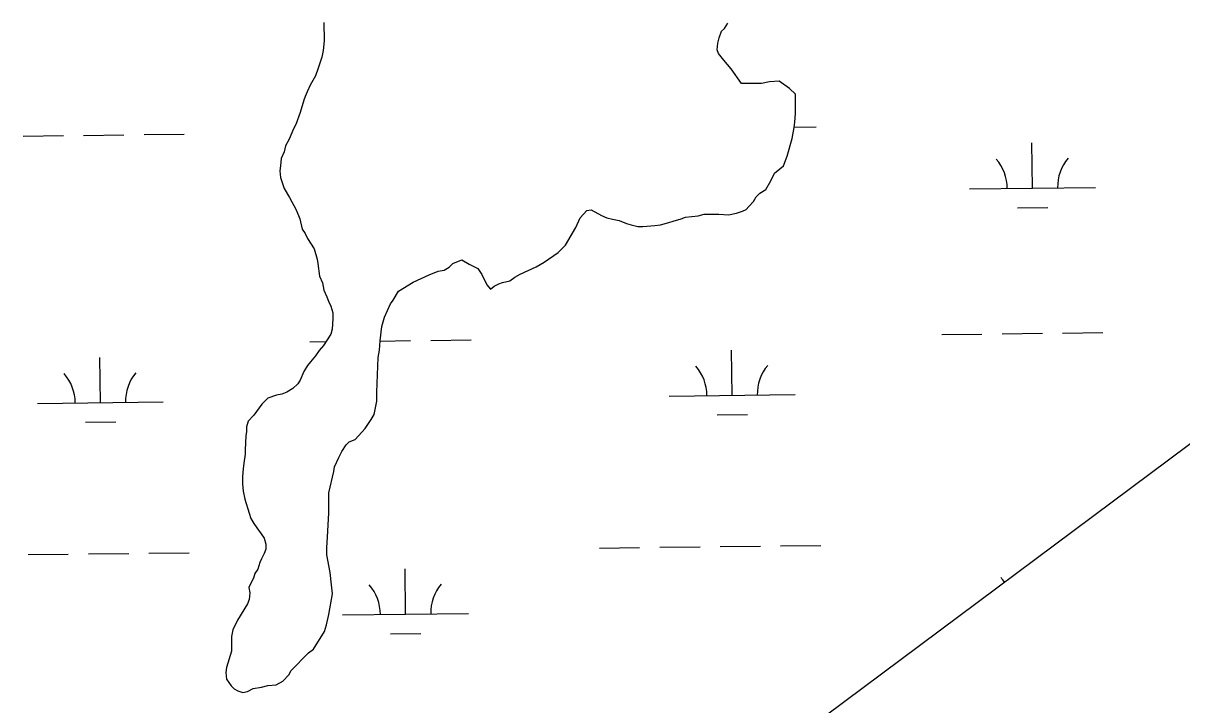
# Model space of a CAD drawing. Extents: x 3683613 to 3738215, y 469626 to 495384.
# Drawn here: x 3718141 to 3719061, y 476010 to 476552 of the extents above; entities that cross this region are included whole.
import ezdxf

# ---------------------------------------------------------------- set-up
doc = ezdxf.new("R2010")
doc.units = 0
doc.layers.add('V-TOPO-SHOR', color=7, linetype='Continuous')
doc.layers.add('V-WETL-SWMP', color=7, linetype='Continuous')

msp = doc.modelspace()

# ---------------------------------------------------------------- linework, layer by layer
at = {"layer": 'V-TOPO-SHOR'}
for p, q in [((3718379.5, 476552.35), (3718379.59, 476537.7)), ((3718693.56, 476540.09), (3718695.29, 476545.38)), ((3718695.29, 476545.38), (3718697.62, 476547.73)), ((3718697.62, 476547.73), (3718700.52, 476551.85)), ((3718379.59, 476537.7), (3718379.04, 476530.08)), ((3718691.86, 476530.71), (3718692.41, 476535.99)), ((3718692.41, 476535.99), (3718693.56, 476540.09)), ((3718377.9, 476524.81), (3718375.02, 476516)), ((3718379.04, 476530.08), (3718377.9, 476524.81)), ((3718693.05, 476527.79), (3718691.86, 476530.71)), ((3718697.18, 476522.54), (3718693.05, 476527.79)), ((3718375.02, 476516), (3718372.71, 476510.13)), ((3718703.08, 476515.55), (3718697.18, 476522.54)), ((3718711.35, 476503.88), (3718703.08, 476515.55)), ((3718372.71, 476510.13), (3718368.66, 476502.49)), ((3718366.34, 476497.21), (3718364.61, 476493.68)), ((3718368.66, 476502.49), (3718366.34, 476497.21)), ((3718727.16, 476503.97), (3718711.35, 476503.88)), ((3718733.6, 476505.18), (3718727.16, 476503.97)), ((3718741.21, 476505.81), (3718733.6, 476505.18)), ((3718749.45, 476500), (3718741.21, 476505.81)), ((3718754.16, 476495.34), (3718749.45, 476500)), ((3718363.45, 476490.75), (3718360.58, 476480.77)), ((3718364.61, 476493.68), (3718363.45, 476490.75)), ((3718754.25, 476480.11), (3718754.16, 476495.34)), ((3718360.58, 476480.77), (3718357.12, 476471.38)), ((3718753.7, 476473.07), (3718754.25, 476480.11)), ((3718357.12, 476471.38), (3718355.38, 476467.85)), ((3718753.14, 476468.97), (3718753.7, 476473.07)), ((3718355.38, 476467.85), (3718351.92, 476459.63)), ((3718747.41, 476446.09), (3718751.43, 476460.17)), ((3718751.43, 476460.17), (3718753.14, 476468.97)), ((3718349.02, 476454.34), (3718347.87, 476449.65)), ((3718351.92, 476459.63), (3718349.02, 476454.34)), ((3718345.56, 476444.36), (3718345.01, 476438.5)), ((3718347.87, 476449.65), (3718345.56, 476444.36)), ((3718744.53, 476438.46), (3718747.41, 476446.09)), ((3718345.01, 476438.5), (3718344.45, 476434.4)), ((3718344.45, 476434.4), (3718345.06, 476429.13)), ((3718734.64, 476426.69), (3718737.53, 476432.56)), ((3718737.53, 476432.56), (3718741.61, 476436.1)), ((3718741.61, 476436.1), (3718744.53, 476438.46)), ((3718345.06, 476429.13), (3718348.04, 476420.36)), ((3718730.58, 476419.63), (3718734.64, 476426.69)), ((3718348.04, 476420.36), (3718352.18, 476413.35)), ((3718722.99, 476413.73), (3718725.91, 476416.68)), ((3718725.91, 476416.68), (3718730.58, 476419.63)), ((3718352.18, 476413.35), (3718357.51, 476403.43)), ((3718714.85, 476403.72), (3718717.18, 476406.08)), ((3718717.18, 476406.08), (3718720.67, 476410.2)), ((3718720.67, 476410.2), (3718722.99, 476413.73)), ((3718357.51, 476403.43), (3718360.48, 476396.41)), ((3718360.48, 476396.41), (3718362.29, 476388.22)), ((3718579.61, 476389.47), (3718583.08, 476397.11)), ((3718583.08, 476397.11), (3718588.32, 476403)), ((3718588.32, 476403), (3718591.83, 476403.6)), ((3718591.83, 476403.6), (3718600.06, 476398.96)), ((3718600.06, 476398.96), (3718604.17, 476397.23)), ((3718604.17, 476397.23), (3718608.86, 476396.09)), ((3718608.86, 476396.09), (3718614.14, 476394.94)), ((3718656.91, 476394.6), (3718663.34, 476396.4)), ((3718663.34, 476396.4), (3718666.85, 476397.59)), ((3718666.85, 476397.59), (3718676.8, 476398.82)), ((3718676.8, 476398.82), (3718681.48, 476400.02)), ((3718681.48, 476400.02), (3718693.2, 476400.09)), ((3718693.2, 476400.09), (3718700.82, 476399.54)), ((3718700.82, 476399.54), (3718707.25, 476400.75)), ((3718707.25, 476400.75), (3718711.93, 476402.54)), ((3718711.93, 476402.54), (3718714.85, 476403.72)), ((3718362.29, 476388.22), (3718364.65, 476384.72)), ((3718571.49, 476375.37), (3718579.61, 476389.47)), ((3718614.14, 476394.94), (3718620.01, 476392.63)), ((3718620.01, 476392.63), (3718623.54, 476391.48)), ((3718623.54, 476391.48), (3718628.81, 476390.34)), ((3718628.81, 476390.34), (3718632.91, 476390.37)), ((3718632.91, 476390.37), (3718642.28, 476391.01)), ((3718642.28, 476391.01), (3718646.97, 476391.62)), ((3718646.97, 476391.62), (3718653.4, 476393.41)), ((3718653.4, 476393.41), (3718656.91, 476394.6)), ((3718364.65, 476384.72), (3718366.43, 476380.63)), ((3718366.43, 476380.63), (3718371.75, 476372.46)), ((3718371.75, 476372.46), (3718374.14, 476364.27)), ((3718554.58, 476361.8), (3718565.67, 476369.48)), ((3718565.67, 476369.48), (3718571.49, 476375.37)), ((3718374.14, 476364.27), (3718374.75, 476360.76)), ((3718374.75, 476360.76), (3718375.97, 476350.81)), ((3718479.04, 476357.85), (3718481.95, 476360.79)), ((3718481.95, 476360.79), (3718488.96, 476363.76)), ((3718488.96, 476363.76), (3718494.84, 476360.28)), ((3718494.84, 476360.28), (3718501.89, 476356.81)), ((3718548.16, 476358.24), (3718554.58, 476361.8)), ((3719268.57, 476367.55), (3718688.9, 475934.9)), ((3718375.97, 476350.81), (3718378.35, 476345.55)), ((3718450.4, 476345.97), (3718463.25, 476351.9)), ((3718463.25, 476351.9), (3718470.27, 476354.87)), ((3718470.27, 476354.87), (3718474.95, 476355.48)), ((3718474.95, 476355.48), (3718479.04, 476357.85)), ((3718501.89, 476356.81), (3718504.84, 476352.14)), ((3718504.84, 476352.14), (3718508.99, 476343.96)), ((3718527.13, 476346.99), (3718531.22, 476349.95)), ((3718531.22, 476349.95), (3718535.3, 476352.31)), ((3718535.3, 476352.31), (3718548.16, 476358.24)), ((3718378.35, 476345.55), (3718379.55, 476339.7)), ((3718438.72, 476338.87), (3718450.4, 476345.97)), ((3718508.99, 476343.96), (3718511.94, 476340.46)), ((3718511.94, 476340.46), (3718514.86, 476342.82)), ((3718514.86, 476342.82), (3718518.36, 476344.6)), ((3718518.36, 476344.6), (3718521.28, 476345.79)), ((3718521.28, 476345.79), (3718527.13, 476346.99)), ((3718379.55, 476339.7), (3718381.93, 476334.44)), ((3718381.93, 476334.44), (3718383.12, 476330.93)), ((3718432.34, 476328.87), (3718434.66, 476331.82)), ((3718434.66, 476331.82), (3718438.72, 476338.87)), ((3718383.12, 476330.93), (3718384.9, 476326.84)), ((3718384.9, 476326.84), (3718386.69, 476321.58)), ((3718427.71, 476318.3), (3718432.34, 476328.87)), ((3718386.71, 476316.9), (3718386.18, 476308.69)), ((3718386.69, 476321.58), (3718386.71, 476316.9)), ((3718425.41, 476310.67), (3718427.71, 476318.3)), ((3718385.03, 476304.58), (3718379.22, 476295.76)), ((3718386.18, 476308.69), (3718385.03, 476304.58)), ((3718424.31, 476299.54), (3718425.41, 476310.67)), ((3718379.22, 476295.76), (3718375.73, 476291.64)), ((3718423.76, 476291.92), (3718424.31, 476299.54)), ((3718372.82, 476287.53), (3718368.75, 476282.82)), ((3718375.73, 476291.64), (3718372.82, 476287.53)), ((3718421.61, 476258.52), (3718422.63, 476286.05)), ((3718422.63, 476286.05), (3718423.76, 476291.92)), ((3718366.42, 476279.87), (3718363.52, 476275.17)), ((3718368.75, 476282.82), (3718366.42, 476279.87)), ((3718360.63, 476268.12), (3718358.89, 476265.18)), ((3718363.52, 476275.17), (3718360.63, 476268.12)), ((3718350.14, 476258.69), (3718346.05, 476256.91)), ((3718354.81, 476261.65), (3718350.14, 476258.69)), ((3718358.89, 476265.18), (3718354.81, 476261.65)), ((3718421.65, 476251.49), (3718421.61, 476258.52)), ((3718330.28, 476249.2), (3718323.89, 476240.38)), ((3718334.94, 476253.92), (3718330.28, 476249.2)), ((3718341.96, 476256.3), (3718334.94, 476253.92)), ((3718346.05, 476256.91), (3718341.96, 476256.3)), ((3718419.37, 476240.93), (3718421.65, 476251.49)), ((3718323.89, 476240.38), (3718319.23, 476235.67)), ((3718417.05, 476236.81), (3718419.37, 476240.93)), ((3718319.23, 476235.67), (3718318.08, 476230.97)), ((3718318.08, 476230.97), (3718318.1, 476227.46)), ((3718412.4, 476229.76), (3718417.05, 476236.81)), ((3718317.54, 476223.94), (3718317.02, 476212.81)), ((3718318.1, 476227.46), (3718317.54, 476223.94)), ((3718399.58, 476219.14), (3718404.25, 476220.92)), ((3718404.25, 476220.92), (3718412.4, 476229.76)), ((3718317.02, 476212.81), (3718317.04, 476209.29)), ((3718391.45, 476206.79), (3718393.76, 476211.49)), ((3718393.76, 476211.49), (3718397.25, 476216.78)), ((3718397.25, 476216.78), (3718399.58, 476219.14)), ((3718315.91, 476202.26), (3718315.35, 476197.57)), ((3718317.04, 476209.29), (3718315.91, 476202.26)), ((3718387.98, 476199.16), (3718391.45, 476206.79)), ((3718315.35, 476197.57), (3718314.79, 476191.71)), ((3718383.41, 476178.63), (3718387.41, 476195.64)), ((3718387.41, 476195.64), (3718387.98, 476199.16)), ((3718314.79, 476191.71), (3718314.83, 476185.85)), ((3718314.83, 476185.85), (3718315.45, 476179.99)), ((3718315.45, 476179.99), (3718316.66, 476173.56)), ((3718383.5, 476162.81), (3718383.41, 476178.63)), ((3718316.66, 476173.56), (3718320.23, 476162.45)), ((3718320.23, 476162.45), (3718321.43, 476158.35)), ((3718321.43, 476158.35), (3718323.8, 476154.27)), ((3718382.44, 476143.47), (3718383.5, 476162.81)), ((3718323.8, 476154.27), (3718326.16, 476150.76)), ((3718326.16, 476150.76), (3718329.7, 476146.1)), ((3718329.7, 476146.1), (3718332.07, 476142.6)), ((3718332.07, 476142.6), (3718333.26, 476137.92)), ((3718333.26, 476137.92), (3718333.29, 476133.82)), ((3718381.9, 476135.27), (3718382.44, 476143.47)), ((3718332.14, 476130.3), (3718329.82, 476126.18)), ((3718333.29, 476133.82), (3718332.14, 476130.3)), ((3718381.93, 476129.41), (3718381.9, 476135.27)), ((3718384.36, 476115.36), (3718381.93, 476129.41)), ((3718328.66, 476123.25), (3718326.93, 476117.96)), ((3718329.82, 476126.18), (3718328.66, 476123.25)), ((3718323.46, 476110.91), (3718321.72, 476107.39)), ((3718324.61, 476114.44), (3718323.46, 476110.91)), ((3718326.93, 476117.96), (3718324.61, 476114.44)), ((3718385.59, 476105.41), (3718384.36, 476115.36)), ((3718321.72, 476107.39), (3718319.99, 476103.28)), ((3718319.99, 476103.28), (3718320.6, 476099.18)), ((3718386.21, 476098.39), (3718385.59, 476105.41)), ((3718320.04, 476093.91), (3718318.89, 476090.38)), ((3718320.6, 476099.18), (3718320.04, 476093.91)), ((3718383.38, 476081.97), (3718386.21, 476098.39)), ((3718318.89, 476090.38), (3718310.77, 476077.45)), ((3718310.77, 476077.45), (3718307.29, 476069.81)), ((3718379.94, 476068.48), (3718381.67, 476073.76)), ((3718381.67, 476073.76), (3718383.38, 476081.97)), ((3718307.29, 476069.81), (3718306.15, 476064.54)), ((3718306.15, 476064.54), (3718306.22, 476052.82)), ((3718371.24, 476054.37), (3718379.94, 476068.48)), ((3718306.22, 476052.82), (3718302.19, 476039.91)), ((3718353.17, 476037.27), (3718367.15, 476051.41)), ((3718367.15, 476051.41), (3718371.24, 476054.37)), ((3718302.19, 476039.91), (3718301.63, 476035.81)), ((3718352.02, 476034.34), (3718353.17, 476037.27)), ((3718301.63, 476035.81), (3718302.25, 476030.54)), ((3718302.25, 476030.54), (3718305.79, 476025.28)), ((3718341.52, 476026.08), (3718346.78, 476029.04)), ((3718346.78, 476029.04), (3718352.02, 476034.34)), ((3718305.79, 476025.28), (3718308.15, 476022.96)), ((3718308.15, 476022.96), (3718311.09, 476021.21)), ((3718311.09, 476021.21), (3718315.2, 476020.07)), ((3718315.2, 476020.07), (3718318.71, 476020.67)), ((3718318.71, 476020.67), (3718323.38, 476023.04)), ((3718323.38, 476023.04), (3718329.82, 476024.25)), ((3718329.82, 476024.25), (3718335.08, 476025.45)), ((3718335.08, 476025.45), (3718341.52, 476026.08))]:
    msp.add_line(p, q, dxfattribs=at)
at = {"layer": 'V-WETL-SWMP'}
for p, q in [((3718379.5, 476552.35), (3718379.59, 476537.7)), ((3718693.56, 476540.09), (3718695.29, 476545.38)), ((3718695.29, 476545.38), (3718697.62, 476547.73)), ((3718697.62, 476547.73), (3718700.52, 476551.85)), ((3718379.59, 476537.7), (3718379.04, 476530.08)), ((3718691.86, 476530.71), (3718692.41, 476535.99)), ((3718692.41, 476535.99), (3718693.56, 476540.09)), ((3718377.9, 476524.81), (3718375.02, 476516)), ((3718379.04, 476530.08), (3718377.9, 476524.81)), ((3718693.05, 476527.79), (3718691.86, 476530.71)), ((3718697.18, 476522.54), (3718693.05, 476527.79)), ((3718375.02, 476516), (3718372.71, 476510.13)), ((3718703.08, 476515.55), (3718697.18, 476522.54)), ((3718711.35, 476503.88), (3718703.08, 476515.55)), ((3718372.71, 476510.13), (3718368.66, 476502.49)), ((3718366.34, 476497.21), (3718364.61, 476493.68)), ((3718368.66, 476502.49), (3718366.34, 476497.21)), ((3718727.16, 476503.97), (3718711.35, 476503.88)), ((3718733.6, 476505.18), (3718727.16, 476503.97)), ((3718741.21, 476505.81), (3718733.6, 476505.18)), ((3718749.45, 476500), (3718741.21, 476505.81)), ((3718754.16, 476495.34), (3718749.45, 476500)), ((3718363.45, 476490.75), (3718360.58, 476480.77)), ((3718364.61, 476493.68), (3718363.45, 476490.75)), ((3718754.25, 476480.11), (3718754.16, 476495.34)), ((3718360.58, 476480.77), (3718357.12, 476471.38)), ((3718753.7, 476473.07), (3718754.25, 476480.11)), ((3718357.12, 476471.38), (3718355.38, 476467.85)), ((3718753.14, 476468.97), (3718753.7, 476473.07)), ((3718753.18, 476469.28), (3718770.47, 476469.48)), ((3718140.6, 476462.15), (3718172.6, 476462.53)), ((3718188.6, 476462.71), (3718220.6, 476463.09)), ((3718236.6, 476463.27), (3718268.6, 476463.64)), ((3718355.38, 476467.85), (3718351.92, 476459.63)), ((3718747.41, 476446.09), (3718751.43, 476460.17)), ((3718751.43, 476460.17), (3718753.14, 476468.97)), ((3718349.02, 476454.34), (3718347.87, 476449.65)), ((3718351.92, 476459.63), (3718349.02, 476454.34)), ((3718942.36, 476420.74), (3718941.95, 476456.74)), ((3718345.56, 476444.36), (3718345.01, 476438.5)), ((3718347.87, 476449.65), (3718345.56, 476444.36)), ((3718744.53, 476438.46), (3718747.41, 476446.09)), ((3718345.01, 476438.5), (3718344.45, 476434.4)), ((3718344.45, 476434.4), (3718345.06, 476429.13)), ((3718734.64, 476426.69), (3718737.53, 476432.56)), ((3718737.53, 476432.56), (3718741.61, 476436.1)), ((3718741.61, 476436.1), (3718744.53, 476438.46)), ((3718345.06, 476429.13), (3718348.04, 476420.36)), ((3718730.58, 476419.63), (3718734.64, 476426.69)), ((3718348.04, 476420.36), (3718352.18, 476413.35)), ((3718722.99, 476413.73), (3718725.91, 476416.68)), ((3718725.91, 476416.68), (3718730.58, 476419.63)), ((3718892.37, 476420.16), (3718992.36, 476421.32)), ((3718352.18, 476413.35), (3718357.51, 476403.43)), ((3718714.85, 476403.72), (3718717.18, 476406.08)), ((3718717.18, 476406.08), (3718720.67, 476410.2)), ((3718720.67, 476410.2), (3718722.99, 476413.73)), ((3718930.54, 476405.17), (3718954.54, 476405.45)), ((3718357.51, 476403.43), (3718360.48, 476396.41)), ((3718360.48, 476396.41), (3718362.29, 476388.22)), ((3718579.61, 476389.47), (3718583.08, 476397.11)), ((3718583.08, 476397.11), (3718588.32, 476403)), ((3718588.32, 476403), (3718591.83, 476403.6)), ((3718591.83, 476403.6), (3718600.06, 476398.96)), ((3718600.06, 476398.96), (3718604.17, 476397.23)), ((3718604.17, 476397.23), (3718608.86, 476396.09)), ((3718608.86, 476396.09), (3718614.14, 476394.94)), ((3718656.91, 476394.6), (3718663.34, 476396.4)), ((3718663.34, 476396.4), (3718666.85, 476397.59)), ((3718666.85, 476397.59), (3718676.8, 476398.82)), ((3718676.8, 476398.82), (3718681.48, 476400.02)), ((3718681.48, 476400.02), (3718693.2, 476400.09)), ((3718693.2, 476400.09), (3718700.82, 476399.54)), ((3718700.82, 476399.54), (3718707.25, 476400.75)), ((3718707.25, 476400.75), (3718711.93, 476402.54)), ((3718711.93, 476402.54), (3718714.85, 476403.72)), ((3718362.29, 476388.22), (3718364.65, 476384.72)), ((3718571.49, 476375.37), (3718579.61, 476389.47)), ((3718614.14, 476394.94), (3718620.01, 476392.63)), ((3718620.01, 476392.63), (3718623.54, 476391.48)), ((3718623.54, 476391.48), (3718628.81, 476390.34)), ((3718628.81, 476390.34), (3718632.91, 476390.37)), ((3718632.91, 476390.37), (3718642.28, 476391.01)), ((3718642.28, 476391.01), (3718646.97, 476391.62)), ((3718646.97, 476391.62), (3718653.4, 476393.41)), ((3718653.4, 476393.41), (3718656.91, 476394.6)), ((3718364.65, 476384.72), (3718366.43, 476380.63)), ((3718366.43, 476380.63), (3718371.75, 476372.46)), ((3718371.75, 476372.46), (3718374.14, 476364.27)), ((3718554.58, 476361.8), (3718565.67, 476369.48)), ((3718565.67, 476369.48), (3718571.49, 476375.37)), ((3718374.14, 476364.27), (3718374.75, 476360.76)), ((3718374.75, 476360.76), (3718375.97, 476350.81)), ((3718479.04, 476357.85), (3718481.95, 476360.79)), ((3718481.95, 476360.79), (3718488.96, 476363.76)), ((3718488.96, 476363.76), (3718494.84, 476360.28)), ((3718494.84, 476360.28), (3718501.89, 476356.81)), ((3718548.16, 476358.24), (3718554.58, 476361.8)), ((3719268.57, 476367.55), (3718688.9, 475934.9)), ((3718375.97, 476350.81), (3718378.35, 476345.55)), ((3718450.4, 476345.97), (3718463.25, 476351.9)), ((3718463.25, 476351.9), (3718470.27, 476354.87)), ((3718470.27, 476354.87), (3718474.95, 476355.48)), ((3718474.95, 476355.48), (3718479.04, 476357.85)), ((3718501.89, 476356.81), (3718504.84, 476352.14)), ((3718504.84, 476352.14), (3718508.99, 476343.96)), ((3718527.13, 476346.99), (3718531.22, 476349.95)), ((3718531.22, 476349.95), (3718535.3, 476352.31)), ((3718535.3, 476352.31), (3718548.16, 476358.24)), ((3718378.35, 476345.55), (3718379.55, 476339.7)), ((3718438.72, 476338.87), (3718450.4, 476345.97)), ((3718508.99, 476343.96), (3718511.94, 476340.46)), ((3718511.94, 476340.46), (3718514.86, 476342.82)), ((3718514.86, 476342.82), (3718518.36, 476344.6)), ((3718518.36, 476344.6), (3718521.28, 476345.79)), ((3718521.28, 476345.79), (3718527.13, 476346.99)), ((3718379.55, 476339.7), (3718381.93, 476334.44)), ((3718381.93, 476334.44), (3718383.12, 476330.93)), ((3718432.34, 476328.87), (3718434.66, 476331.82)), ((3718434.66, 476331.82), (3718438.72, 476338.87)), ((3718383.12, 476330.93), (3718384.9, 476326.84)), ((3718384.9, 476326.84), (3718386.69, 476321.58)), ((3718427.71, 476318.3), (3718432.34, 476328.87)), ((3718386.71, 476316.9), (3718386.18, 476308.69)), ((3718386.69, 476321.58), (3718386.71, 476316.9)), ((3718425.41, 476310.67), (3718427.71, 476318.3)), ((3718385.03, 476304.58), (3718379.22, 476295.76)), ((3718386.18, 476308.69), (3718385.03, 476304.58)), ((3718424.31, 476299.54), (3718425.41, 476310.67)), ((3718870.3, 476304.46), (3718902.3, 476304.83)), ((3718918.3, 476305.02), (3718950.3, 476305.39)), ((3718966.3, 476305.58), (3718998.3, 476305.95)), ((3718368.43, 476298.62), (3718381.2, 476298.77)), ((3718379.22, 476295.76), (3718375.73, 476291.64)), ((3718423.76, 476291.92), (3718424.31, 476299.54)), ((3718424.29, 476299.27), (3718448.42, 476299.55)), ((3718464.42, 476299.74), (3718496.42, 476300.11)), ((3718201.92, 476250.25), (3718201.5, 476286.25)), ((3718372.82, 476287.53), (3718368.75, 476282.82)), ((3718375.73, 476291.64), (3718372.82, 476287.53)), ((3718421.61, 476258.52), (3718422.63, 476286.05)), ((3718422.63, 476286.05), (3718423.76, 476291.92)), ((3718703.79, 476256.09), (3718703.37, 476292.09)), ((3718366.42, 476279.87), (3718363.52, 476275.17)), ((3718368.75, 476282.82), (3718366.42, 476279.87)), ((3718360.63, 476268.12), (3718358.89, 476265.18)), ((3718363.52, 476275.17), (3718360.63, 476268.12)), ((3718350.14, 476258.69), (3718346.05, 476256.91)), ((3718354.81, 476261.65), (3718350.14, 476258.69)), ((3718358.89, 476265.18), (3718354.81, 476261.65)), ((3718421.65, 476251.49), (3718421.61, 476258.52)), ((3718151.92, 476249.67), (3718251.91, 476250.83)), ((3718330.28, 476249.2), (3718323.89, 476240.38)), ((3718334.94, 476253.92), (3718330.28, 476249.2)), ((3718341.96, 476256.3), (3718334.94, 476253.92)), ((3718346.05, 476256.91), (3718341.96, 476256.3)), ((3718419.37, 476240.93), (3718421.65, 476251.49)), ((3718653.79, 476255.51), (3718753.79, 476256.67)), ((3718323.89, 476240.38), (3718319.23, 476235.67)), ((3718417.05, 476236.81), (3718419.37, 476240.93)), ((3718691.97, 476240.52), (3718715.97, 476240.8)), ((3718190.1, 476234.68), (3718214.1, 476234.96)), ((3718319.23, 476235.67), (3718318.08, 476230.97)), ((3718318.08, 476230.97), (3718318.1, 476227.46)), ((3718412.4, 476229.76), (3718417.05, 476236.81)), ((3718317.54, 476223.94), (3718317.02, 476212.81)), ((3718318.1, 476227.46), (3718317.54, 476223.94)), ((3718399.58, 476219.14), (3718404.25, 476220.92)), ((3718404.25, 476220.92), (3718412.4, 476229.76)), ((3718317.02, 476212.81), (3718317.04, 476209.29)), ((3718391.45, 476206.79), (3718393.76, 476211.49)), ((3718393.76, 476211.49), (3718397.25, 476216.78)), ((3718397.25, 476216.78), (3718399.58, 476219.14)), ((3718315.91, 476202.26), (3718315.35, 476197.57)), ((3718317.04, 476209.29), (3718315.91, 476202.26)), ((3718387.98, 476199.16), (3718391.45, 476206.79)), ((3718315.35, 476197.57), (3718314.79, 476191.71)), ((3718383.41, 476178.63), (3718387.41, 476195.64)), ((3718387.41, 476195.64), (3718387.98, 476199.16)), ((3718314.79, 476191.71), (3718314.83, 476185.85)), ((3718314.83, 476185.85), (3718315.45, 476179.99)), ((3718315.45, 476179.99), (3718316.66, 476173.56)), ((3718383.5, 476162.81), (3718383.41, 476178.63)), ((3718316.66, 476173.56), (3718320.23, 476162.45)), ((3718320.23, 476162.45), (3718321.43, 476158.35)), ((3718321.43, 476158.35), (3718323.8, 476154.27)), ((3718382.44, 476143.47), (3718383.5, 476162.81)), ((3718323.8, 476154.27), (3718326.16, 476150.76)), ((3718326.16, 476150.76), (3718329.7, 476146.1)), ((3718329.7, 476146.1), (3718332.07, 476142.6)), ((3718332.07, 476142.6), (3718333.26, 476137.92)), ((3718333.26, 476137.92), (3718333.29, 476133.82)), ((3718381.9, 476135.27), (3718382.44, 476143.47)), ((3718144.47, 476129.5), (3718176.47, 476129.87)), ((3718192.47, 476130.06), (3718224.47, 476130.43)), ((3718240.47, 476130.62), (3718272.47, 476130.99)), ((3718332.14, 476130.3), (3718329.82, 476126.18)), ((3718333.29, 476133.82), (3718332.14, 476130.3)), ((3718381.93, 476129.41), (3718381.9, 476135.27)), ((3718384.36, 476115.36), (3718381.93, 476129.41)), ((3718598.35, 476134.78), (3718630.35, 476135.16)), ((3718646.35, 476135.34), (3718678.35, 476135.71)), ((3718694.35, 476135.9), (3718726.34, 476136.27)), ((3718742.34, 476136.46), (3718774.34, 476136.83)), ((3718328.66, 476123.25), (3718326.93, 476117.96)), ((3718329.82, 476126.18), (3718328.66, 476123.25)), ((3718323.46, 476110.91), (3718321.72, 476107.39)), ((3718324.61, 476114.44), (3718323.46, 476110.91)), ((3718326.93, 476117.96), (3718324.61, 476114.44)), ((3718385.59, 476105.41), (3718384.36, 476115.36)), ((3718444.36, 476082.25), (3718443.94, 476118.24)), ((3718321.72, 476107.39), (3718319.99, 476103.28)), ((3718319.99, 476103.28), (3718320.6, 476099.18)), ((3718386.21, 476098.39), (3718385.59, 476105.41)), ((3718320.04, 476093.91), (3718318.89, 476090.38)), ((3718320.6, 476099.18), (3718320.04, 476093.91)), ((3718383.38, 476081.97), (3718386.21, 476098.39)), ((3718318.89, 476090.38), (3718310.77, 476077.45)), ((3718394.36, 476081.66), (3718494.36, 476082.83)), ((3718310.77, 476077.45), (3718307.29, 476069.81)), ((3718379.94, 476068.48), (3718381.67, 476073.76)), ((3718381.67, 476073.76), (3718383.38, 476081.97)), ((3718307.29, 476069.81), (3718306.15, 476064.54)), ((3718306.15, 476064.54), (3718306.22, 476052.82)), ((3718371.24, 476054.37), (3718379.94, 476068.48)), ((3718432.54, 476066.68), (3718456.54, 476066.96)), ((3718306.22, 476052.82), (3718302.19, 476039.91)), ((3718353.17, 476037.27), (3718367.15, 476051.41)), ((3718367.15, 476051.41), (3718371.24, 476054.37)), ((3718302.19, 476039.91), (3718301.63, 476035.81)), ((3718352.02, 476034.34), (3718353.17, 476037.27)), ((3718301.63, 476035.81), (3718302.25, 476030.54)), ((3718302.25, 476030.54), (3718305.79, 476025.28)), ((3718341.52, 476026.08), (3718346.78, 476029.04)), ((3718346.78, 476029.04), (3718352.02, 476034.34)), ((3718305.79, 476025.28), (3718308.15, 476022.96)), ((3718308.15, 476022.96), (3718311.09, 476021.21)), ((3718311.09, 476021.21), (3718315.2, 476020.07)), ((3718315.2, 476020.07), (3718318.71, 476020.67)), ((3718318.71, 476020.67), (3718323.38, 476023.04)), ((3718323.38, 476023.04), (3718329.82, 476024.25)), ((3718329.82, 476024.25), (3718335.08, 476025.45)), ((3718335.08, 476025.45), (3718341.52, 476026.08))]:
    msp.add_line(p, q, dxfattribs=at)
for centre, start, end in [((3718887.12, 476420.57), 359.89486, 41.43852), ((3718997.6, 476421.86), 139.89486, 181.43852), ((3718648.55, 476255.92), 359.89486, 41.43852), ((3718759.03, 476257.21), 139.89486, 181.43852), ((3718146.67, 476250.08), 359.89486, 41.43852), ((3718257.15, 476251.37), 139.89486, 181.43852), ((3718890.99, 476087.92), 33.88867, 41.43852), ((3718389.12, 476082.08), 359.89486, 41.43852), ((3718499.59, 476083.36), 139.89486, 181.43852)]:
    msp.add_arc(centre, 35.25, start, end, dxfattribs=at)

doc.saveas('drawing.dxf')
